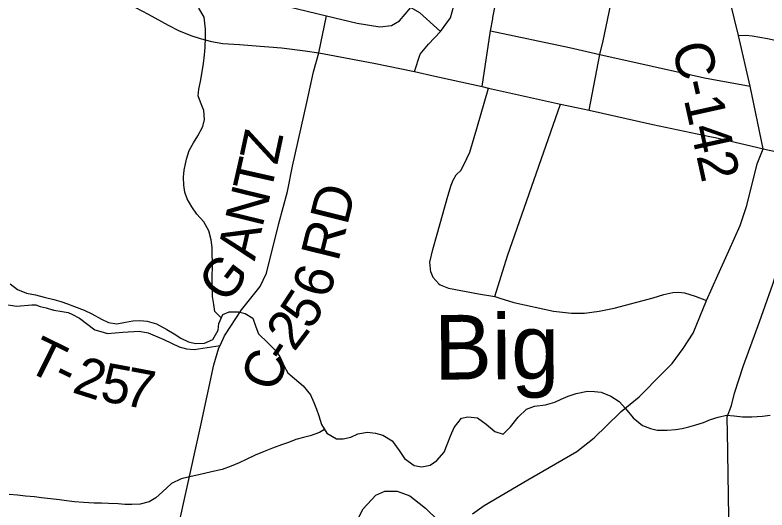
# Model space of a CAD drawing. Extents: x 114843 to 284848, y 317643 to 566895.
# Drawn here: x 190209 to 196018, y 367529 to 371355 of the extents above; entities that cross this region are included whole.
import ezdxf

# ---------------------------------------------------------------- set-up
doc = ezdxf.new("R2010")
doc.units = 0
for name, color, linetype in [('GM_X_City_Street', 7, 'Continuous'), ('GM_X_County_Road', 7, 'Continuous'), ('GM_X_County_Road_Text', 7, 'Continuous'), ('GM_X_Minor_River', 7, 'Continuous'), ('GM_X_Minor_River_Text', 7, 'Continuous'), ('GM_X_Township_Road', 7, 'Continuous'), ('GM_X_Township_Road_Text', 7, 'Continuous')]:
    doc.layers.add(name, color=color, linetype=linetype)

msp = doc.modelspace()

# ---------------------------------------------------------------- linework, layer by layer
at = {"layer": 'GM_X_City_Street'}
for points in [[(193881.4, 371232.7), (194492.9, 371103.5), (194726.7, 371051), (195535.2, 370870.6), (195888.6, 370805.8)], [(194645.6, 370618.9), (194726.7, 371051), (194753.8, 371156)], [(193420.1, 369366.1), (193414.6, 369445.6), (193435.4, 369543.5), (193471, 369661.5), (193551.7, 369955.4), (193577.3, 370040.3), (193592.6, 370078.1), (193618.1, 370120.6), (193655.4, 370154.8), (193699.8, 370245.2), (193721.5, 370294.9), (193776.2, 370477.2), (193867.5, 370791)], [(193915.2, 369179.7), (194013.6, 369492.6), (194423.1, 370665.4)], [(194892.3, 368288.9), (195030.2, 368403.4), (195212, 368586.5), (195284.8, 368661.9), (195371.8, 368776.8), (195449, 368896), (195551.8, 369147.8), (195639.6, 369343.8), (195724.7, 369531.3), (195810, 369728.1), (195859.7, 369873.7), (195883, 369964.1), (195943.4, 370205.1), (195989.5, 370321.4)], [(193420.1, 369366.1), (193435.3, 369328.1), (193482.1, 369277.1), (193494.4, 369269), (193556.4, 369244.5), (193788.6, 369200), (193915.2, 369179.7), (193954.1, 369165.2), (194063.3, 369131.8), (194369, 369066.5), (194508, 369050.3), (194607.5, 369050.2), (194720.6, 369065.6), (194838.6, 369088.8), (195013.7, 369136.1), (195138.6, 369170), (195220.1, 369194.1), (195291.2, 369211.1), (195335.1, 369213.5), (195380.7, 369208.7), (195462.3, 369181.8), (195551.8, 369147.8)], [(193742.9, 367498.5), (193833.7, 367564.3), (194169.3, 367762.4), (194549.7, 367980.6), (194682.6, 368085.2), (194880.2, 368278.8), (194892.3, 368288.9)], [(192766.1, 367214.1), (192867.1, 367477), (192899, 367538.4), (192995.4, 367644.2), (193066.4, 367674.8), (193160.6, 367674.1), (193258, 367637.4), (193330.1, 367581.7), (193379.6, 367541.3), (193572.6, 367353.5)]]:
    msp.add_lwpolyline(points, dxfattribs=at)
at = {"layer": 'GM_X_County_Road'}
for points in [[(195989.5, 370321.4), (195888.6, 370805.8), (195798, 371197.1), (195613.5, 371958.4), (195495.2, 372407.1)], [(188907.3, 371960.1), (189279.1, 371875.4), (189960.9, 371726.7), (190668.1, 371566.1), (190751.3, 371547), (190848.5, 371525.3), (190955.3, 371491.3), (191031.6, 371462.2), (191138.4, 371413.2), (191237.1, 371361), (191392.4, 371276.5), (191470.8, 371236.3), (191567.4, 371197.6), (191639, 371174.6), (191726.8, 371150.2), (191813.6, 371135.9), (191943.7, 371126.2), (192039.1, 371120.8), (192266.3, 371100.6), (192451.1, 371077.3), (192555.7, 371062.8), (192637.6, 371047.8), (192979.8, 370982.8)], [(191374.2, 366924.3), (191396, 367034.5), (191443.3, 367273), (191482, 367449.2), (191526.9, 367647.5), (191641.2, 368172.2), (191745.3, 368650.8), (191783.9, 368782.9), (191792.3, 368801.3), (191826.3, 368875), (191959.2, 369074.8), (192102.1, 369256.6), (192126.3, 369304.6), (192152.6, 369360.6), (192246.3, 369743.1), (192313.4, 369991.4), (192352.2, 370185.7), (192464.4, 370678.3), (192513.4, 370916.7), (192555.7, 371062.8)], [(192979.8, 370982.8), (193295.2, 370918.6), (193451.3, 370882.9)], [(193451.3, 370882.9), (193487.7, 370874.6), (193818.4, 370802.9), (193867.5, 370791), (194423.1, 370665.4), (194547.5, 370639.2), (194645.6, 370618.9), (195136.1, 370508.1), (195235.4, 370487), (195576.1, 370416.7)], [(195576.1, 370416.7), (195617.4, 370408.2), (195937.8, 370333.5)], [(195937.8, 370333.5), (195989.5, 370321.4), (196366.9, 370239.2), (196928.8, 370109.4), (198458, 369738), (198570.5, 369710.7)]]:
    msp.add_lwpolyline(points, dxfattribs=at)
at = {"layer": 'GM_X_Minor_River'}
for points in [[(191802.4, 369015.2), (191753.4, 369064), (191743.8, 369116.1), (191734.2, 369180.3), (191734.5, 369236.5), (191732.9, 369296.6), (191733.9, 369447), (191732.3, 369505.1), (191732.6, 369557.3), (191725, 369617.4), (191705.4, 369685.7), (191667.8, 369756.1), (191614.2, 369814.6), (191574.6, 369873), (191538.9, 369933.4), (191521.3, 369985.6), (191511.6, 370039.8), (191510, 370102), (191514.3, 370156.1), (191532.9, 370240.1), (191555.3, 370308.1), (191587.7, 370368.1), (191620.1, 370422), (191658.6, 370493.9), (191672.9, 370548), (191667.4, 370616.2), (191641.8, 370680.5), (191624.1, 370730.7), (191628.4, 370780.8), (191640.8, 370840.9), (191653.3, 370915), (191663.7, 370981.1), (191672.1, 371047.2), (191676.5, 371105.3), (191681, 371185.4), (191681.4, 371245.6), (191670, 371337.9), (191628.4, 371408.3)], [(190172.1, 369276.6), (190227.8, 369232.1), (190297.7, 369203.6), (190367.6, 369191.1), (190433.5, 369174.7), (190507.4, 369156.2), (190561.4, 369139.8), (190613.3, 369121.4), (190669.2, 369101), (190743, 369072.5), (190800.9, 369046), (190876.6, 369003.5), (190930.5, 368977), (190994.5, 368966.6), (191062.6, 368980.2), (191118.7, 368989.9), (191172.7, 368993.5), (191228.7, 368989.2), (191302.6, 368968.6), (191380.4, 368924), (191438.2, 368889.6), (191490, 368857.2), (191549.8, 368828.7), (191601.8, 368816.4), (191671.8, 368817.9), (191738.1, 368847.6), (191778.5, 368917.5), (191782.9, 368971.6), (191813.3, 369039.5), (191863.5, 369061.3), (191935.5, 369060.8), (191987.5, 369046.4), (192045.3, 369012), (192068.8, 368945.7), (192090.5, 368891.4), (192162.1, 368820.8), (192215.8, 368766.3), (192255.5, 368713.9), (192289, 368639.6), (192316.7, 368589.2), (192368.4, 368544.8), (192434.1, 368488.3), (192491.7, 368417.7), (192517.3, 368359.4), (192537, 368309.2), (192554.7, 368257), (192576.2, 368188.7), (192617.8, 368122.2), (192693.6, 368079.7), (192743.6, 368079.3), (192803.7, 368091), (192857.9, 368116.7), (192932, 368130.3), (192994, 368121.8), (193050, 368107.4), (193121.7, 368062.9), (193177.3, 367988.4)], [(193177.3, 367988.4), (193218.9, 367926), (193292.6, 367871.3), (193350.5, 367861), (193416.6, 367874.6), (193466.9, 367910.3), (193523.3, 367976.1), (193547.7, 368036.1), (193576.2, 368108.1), (193602.6, 368166.1), (193657.1, 368237.9), (193707.2, 368249.6), (193781.2, 368241.1), (193848.9, 368192.5), (193916.6, 368136), (193980.4, 368113.5), (194036.8, 368171.3), (194095.3, 368247.1), (194159.8, 368306.8), (194221.9, 368330.5), (194306.1, 368342), (194378.2, 368361.6), (194428.4, 368385.3), (194482.6, 368409), (194542.7, 368428.6), (194630.9, 368446.1), (194684.9, 368445.8), (194736.9, 368439.4), (194810.7, 368408.9), (194876.5, 368366.4), (194924.2, 368312), (194983.7, 368241.4), (195057.4, 368182.8), (195117.3, 368158.4), (195169.2, 368146), (195247.3, 368145.5), (195311.3, 368151.1), (195363.4, 368158.8), (195415.5, 368172.5), (195467.6, 368186.2), (195527.8, 368205.9), (195581.9, 368227.6), (195640.1, 368247.2), (195704.2, 368260.9), (195764.2, 368256.5), (195828.2, 368250), (195902.2, 368249.6), (195984.3, 368255.1), (196042.4, 368262.7)], [(192599.2, 368152), (192561.8, 368128.6), (192487.7, 368103), (192437.5, 368089.3), (192379.4, 368073.7), (192321.2, 368050), (192267.1, 368032.3), (192198.9, 368006.7), (192132.7, 367981), (192064.5, 367951.4), (191994.2, 367917.8), (191940, 367892.1), (191879.8, 367866.4), (191809.7, 367842.8), (191727.5, 367823.3), (191673.4, 367811.6), (191605.3, 367796), (191545.1, 367782.3), (191491, 367768.7), (191418.8, 367733), (191348.3, 367669.3), (191296, 367621.6), (191245.8, 367591.8), (191175.6, 367574.2), (191111.6, 367570.6), (191057.6, 367571), (191005.6, 367575.3), (190929.6, 367579.8), (190877.5, 367580.1), (190819.5, 367582.5), (190737.5, 367587.1), (190667.5, 367591.5), (190605.5, 367599.9), (190551.5, 367606.3), (190481.6, 367614.8), (190413.6, 367623.2), (190359.6, 367629.6), (190289.6, 367636.1), (190227.6, 367642.5), (190163.6, 367648.9)]]:
    msp.add_lwpolyline(points, dxfattribs=at)
at = {"layer": 'GM_X_Township_Road'}
for p, q in [((194753.8, 371156), (194900.5, 371866.4)), ((193901.4, 371335.5), (193962.3, 371648)), ((192555.7, 371062.8), (192615.2, 371349.6))]:
    msp.add_line(p, q, dxfattribs=at)
for points in [[(191908.1, 371766.6), (193098.3, 371481.8), (193170.5, 371459.7), (193266.7, 371413.5), (193332.8, 371375.4), (193495, 371228.7)], [(193295.2, 370918.6), (193338.7, 371052.3), (193402.8, 371130.5), (193495, 371228.7), (193573.3, 371333.1), (193599.4, 371427.4), (193603.4, 371477.6), (193563.4, 371549.9)], [(192028, 371494.3), (192615.2, 371349.6), (192851.7, 371293.3), (193026.1, 371263.1), (193118.3, 371275.1), (193178.4, 371309.2), (193266.7, 371413.5)], [(193818.4, 370802.9), (193881.4, 371232.7), (193899.4, 371325.1), (193901.4, 371335.5)], [(195798, 371197.1), (195855.7, 371200.2), (195904.1, 371195.2), (196021.1, 371173.2), (196608.3, 371044.6)], [(189662.5, 369573.5), (189678, 369542.6), (189673.9, 369388.1), (189665.8, 369285.8), (189683.8, 369235.6), (189701.8, 369213.5), (189750, 369187.4), (189880.2, 369153.2), (189960.4, 369139.1), (190032.6, 369139.1), (190120.8, 369121), (190223, 369104.9), (190339.2, 369114.9), (190369.3, 369114.9), (190403.4, 369102.8), (190449.5, 369090.8), (190497.6, 369076.7), (190502.8, 369075.7), (190508.1, 369074.7)], [(195714.5, 367989.2), (195710.7, 368247.8), (195745.3, 368335.2), (195767.5, 368431.6), (195837.7, 368644.5), (195959.5, 368982.2), (196063.9, 369275.1), (196120.3, 369454.2), (196131.3, 369489.1)], [(190508.1, 369074.7), (190571.7, 369062.6), (190619.8, 369056.6), (190647.9, 369042.5), (190708, 369012.4), (190826.2, 368922), (190870.3, 368908), (190922.4, 368893.9), (191042.7, 368903.9), (191168.9, 368911.9), (191237.1, 368897.8), (191359.3, 368845.6), (191477.6, 368789.3), (191533.7, 368773.2), (191593.8, 368769.2), (191792.3, 368801.3)], [(195743.6, 366489.5), (195725.5, 367311.4), (195714.8, 367968), (195714.5, 367989.2)]]:
    msp.add_lwpolyline(points, dxfattribs=at)

# ---------------------------------------------------------------- texts
at = {"layer": 'GM_X_County_Road_Text'}
for s, height, rotation, p in [('C-142', 300.02, 282.46964, (195283.9, 371116.3)), ('Z', 300, 77.92854, (192233.6, 370190.2)), ('T', 300, 77.28664, (192183.4, 369967.7)), ('N', 300, 76.1472, (192118.7, 369705)), ('RD', 300.02, 76.02944, (192705.2, 369441.1)), ('A', 300, 77.14146, (192060.3, 369449)), ('G', 300, 52.83433, (191842.5, 369113.5)), ('6', 300, 73.71175, (192631.7, 369153.9)), ('5', 300, 56.86198, (192490.5, 368911.9)), ('2', 300, 52.71891, (192364.9, 368745.5)), ('-', 300, 57.04567, (192301.3, 368647)), ('C', 300, 71.27468, (192230.8, 368431.3))]:
    msp.add_text(s, height=height, rotation=rotation, dxfattribs=at).set_placement(p)
at = {"layer": 'GM_X_Minor_River_Text'}
msp.add_text('Big', height=500.01, rotation=0.41132, dxfattribs=at).set_placement((193448.3, 368536))
at = {"layer": 'GM_X_Township_Road_Text'}
for s, rotation, p in [('T', 333.56057, (190282.4, 368613.6)), ('2', 342.36935, (190640.6, 368440.7)), ('5', 349.58614, (190856.7, 368374.8)), ('-', 333.95897, (190485.4, 368512.7)), ('7', 349.30117, (191038.1, 368341.5))]:
    msp.add_text(s, height=300, rotation=rotation, dxfattribs=at).set_placement(p)

doc.saveas('drawing.dxf')
